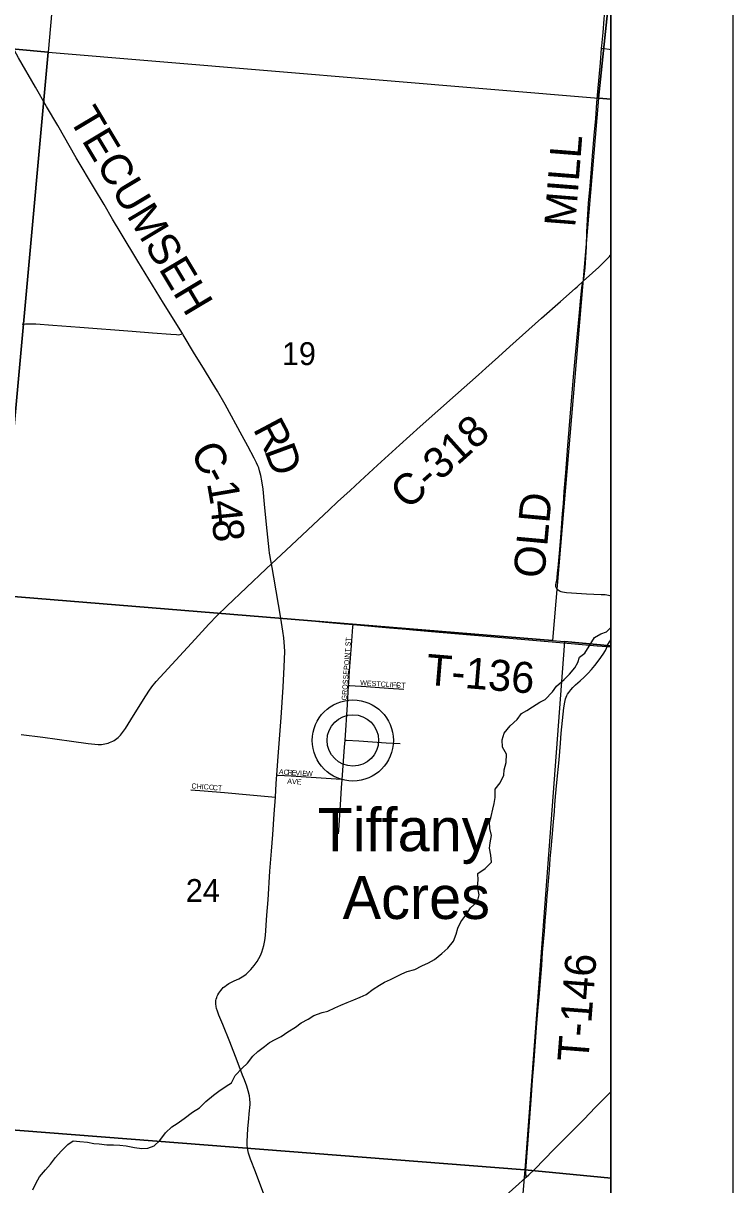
# Model space of a CAD drawing. Extents: x 0 to 680, y 0 to 440.
# Drawn here: x 268.17 to 288.52, y 241.87 to 275.19 of the extents above; entities that cross this region are included whole.
import ezdxf

# ---------------------------------------------------------------- set-up
doc = ezdxf.new("R2010")
doc.units = 0
for name, color, linetype in [('GM_X_Adjacent_County', 7, 'Continuous'), ('GM_X_County', 7, 'Continuous'), ('GM_X_County_Road', 7, 'Continuous'), ('GM_X_County_Road_Text', 7, 'Continuous'), ('GM_X_Minor_River', 7, 'Continuous'), ('GM_X_Section', 7, 'Continuous'), ('GM_X_Section_Text', 7, 'Continuous'), ('GM_X_Township', 7, 'Continuous'), ('GM_X_Township_Road', 7, 'Continuous'), ('GM_X_Township_Road_Text', 7, 'Continuous'), ('GM_X_Township_Subdivision', 7, 'Continuous'), ('GM_X_Township_Subdivision_Text', 7, 'Continuous'), ('GM_X_Unincorporated', 7, 'Continuous'), ('GM_X_Unincorporated_Location', 7, 'Continuous'), ('GM_X_Unincorporated_Text', 7, 'Continuous'), ('SH_Data', 7, 'Continuous'), ('SH_Text', 7, 'Continuous')]:
    doc.layers.add(name, color=color, linetype=linetype)

msp = doc.modelspace()

# ---------------------------------------------------------------- linework, layer by layer
at = {"layer": 'GM_X_Adjacent_County'}
msp.add_lwpolyline([(285.035, 209.752), (285.035, 415.359)], dxfattribs=at)
at = {"layer": 'GM_X_County'}
msp.add_lwpolyline([(285.035, 209.752), (285.035, 415.359)], dxfattribs=at)
at = {"layer": 'GM_X_County_Road'}
for points in [[(272.731, 266.289), (272.192, 267.165), (271.455, 268.368), (270.975, 269.157), (270.729, 269.576), (270.483, 269.996), (270.206, 270.454), (269.688, 271.334), (269.156, 272.263), (268.836, 272.808), (268.518, 273.354), (268.033, 274.197), (267.798, 274.623), (267.651, 274.875), (267.319, 275.413), (266.982, 275.948), (266.413, 276.854), (266.048, 277.429), (265.635, 278.088), (265.222, 278.748), (264.678, 279.612), (264.292, 280.231), (264.066, 280.594)], [(284.233, 267.792), (284.318, 267.868), (284.679, 268.194), (284.853, 268.363), (284.985, 268.504), (285.035, 268.564)], [(275.287, 259.682), (275.707, 260.072), (276.943, 261.236), (277.186, 261.461), (277.543, 261.791), (277.83, 262.053), (278.331, 262.512), (278.96, 263.087), (279.555, 263.621), (280.062, 264.075), (280.57, 264.524), (281.224, 265.105), (281.44, 265.301), (281.801, 265.626), (282.125, 265.92), (283.033, 266.728), (283.578, 267.213), (283.999, 267.585)], [(283.999, 267.585), (284.052, 267.631), (284.233, 267.792)], [(275.287, 259.682), (275.259, 259.828), (275.248, 259.895), (275.232, 259.988), (275.22, 260.086), (275.147, 260.812), (275.09, 261.393), (275.046, 261.829), (275.012, 262.07), (274.985, 262.214), (274.947, 262.356), (274.922, 262.436), (274.899, 262.495), (274.86, 262.585), (274.794, 262.717), (274.608, 263.058), (274.445, 263.356), (273.955, 264.252), (273.738, 264.633), (273.59, 264.884), (273.335, 265.298), (273.082, 265.713), (272.753, 266.254), (272.731, 266.289)], [(268.102, 254.793), (268.729, 254.714), (269.547, 254.601), (270.029, 254.533), (270.221, 254.509), (270.317, 254.503), (270.413, 254.506), (270.507, 254.518), (270.6, 254.541), (270.645, 254.557), (270.732, 254.597), (270.774, 254.62), (270.814, 254.645), (270.853, 254.673), (270.889, 254.703), (270.956, 254.771), (271.018, 254.846), (271.101, 254.964), (271.257, 255.209), (271.614, 255.79), (271.771, 256.036), (271.857, 256.155), (271.982, 256.305), (272.21, 256.558), (273.097, 257.525), (273.493, 257.955), (273.728, 258.201), (274.007, 258.472), (274.572, 259.007), (275.137, 259.543), (275.287, 259.682)], [(275.555, 258.125), (275.357, 259.298), (275.306, 259.576), (275.287, 259.682)], [(275.444, 253.628), (275.482, 254.155), (275.563, 255.272), (275.619, 256.146), (275.65, 256.73), (275.667, 257.168), (275.665, 257.315), (275.643, 257.558), (275.617, 257.752), (275.555, 258.125)], [(275.401, 252.99), (275.426, 253.379), (275.444, 253.628)], [(275.069, 241.603), (274.826, 242.24), (274.69, 242.603), (274.656, 242.692), (274.627, 242.782), (274.616, 242.829), (274.605, 242.875), (274.596, 242.92), (274.589, 243.016), (274.59, 243.111), (274.61, 243.477), (274.633, 243.778), (274.644, 243.91), (274.676, 244.176), (274.677, 244.226), (274.67, 244.324), (274.655, 244.421), (274.621, 244.563), (274.576, 244.701), (274.512, 244.884), (274.46, 245.019), (274.306, 245.428), (274.094, 245.973), (273.89, 246.467), (273.779, 246.737), (273.737, 246.849), (273.713, 246.928), (273.701, 246.985), (273.692, 247.059), (273.692, 247.11), (273.695, 247.154), (273.703, 247.199), (273.716, 247.243), (273.733, 247.286), (273.75, 247.324), (273.777, 247.37), (273.803, 247.407), (273.834, 247.445), (273.87, 247.491), (273.906, 247.527), (273.945, 247.561), (273.993, 247.597), (274.063, 247.642), (274.123, 247.676), (274.22, 247.72), (274.347, 247.782), (274.449, 247.841), (274.521, 247.886), (274.558, 247.915), (274.63, 247.98), (274.699, 248.05), (274.794, 248.162), (274.879, 248.282), (274.929, 248.366), (274.974, 248.454), (275.012, 248.545), (275.044, 248.638), (275.069, 248.733), (275.096, 248.877), (275.112, 249.023), (275.156, 249.605), (275.189, 250.042), (275.243, 250.867), (275.288, 251.441), (275.324, 251.923), (275.369, 252.504), (275.401, 252.99)], [(282.597, 242.091), (282.669, 242.157), (282.844, 242.325), (283.391, 242.88), (283.98, 243.479), (284.246, 243.744), (284.581, 244.097), (284.752, 244.27), (284.96, 244.473), (285.035, 244.546)], [(277.358, 238.767), (277.414, 238.789), (277.774, 238.937), (277.997, 239.036), (278.172, 239.123), (278.427, 239.265), (278.722, 239.435), (279.308, 239.783), (279.769, 240.053), (280.109, 240.242), (280.41, 240.401), (280.626, 240.514), (280.794, 240.612), (280.958, 240.718), (281.116, 240.832), (281.323, 240.989), (281.583, 241.207), (281.78, 241.373), (281.905, 241.481), (282.016, 241.574), (282.382, 241.895), (282.597, 242.091)]]:
    msp.add_lwpolyline(points, dxfattribs=at)
at = {"layer": 'GM_X_Minor_River'}
for points in [[(275.98, 246.398), (276.141, 246.514), (276.338, 246.619), (276.504, 246.724), (276.742, 246.81), (276.902, 246.855), (277.105, 246.948), (277.277, 247.028), (277.456, 247.097), (277.652, 247.178), (277.836, 247.253), (278.003, 247.334), (278.206, 247.486), (278.385, 247.602), (278.534, 247.683), (278.7, 247.758), (278.855, 247.84), (279.022, 247.927), (279.182, 247.99), (279.396, 248.052), (279.605, 248.151), (279.789, 248.243), (279.968, 248.336), (280.171, 248.506), (280.35, 248.664), (280.513, 248.863), (280.586, 249.058), (280.63, 249.23), (280.715, 249.412), (280.865, 249.606), (280.998, 249.818), (281.195, 249.994), (281.245, 250.189), (281.201, 250.433), (281.221, 250.61), (281.205, 250.806), (281.414, 250.946), (281.6, 251.122), (281.578, 251.324), (281.545, 251.526), (281.565, 251.686), (281.603, 251.893), (281.552, 252.089), (281.537, 252.273), (281.586, 252.439), (281.636, 252.646), (281.674, 252.805), (281.7, 252.983), (281.708, 253.22), (281.847, 253.402), (281.956, 253.626), (281.958, 253.78), (282.02, 253.981), (282.028, 254.224), (281.913, 254.428), (281.909, 254.635), (281.959, 254.83), (282.133, 255.042), (282.337, 255.223), (282.457, 255.394), (282.612, 255.481), (282.779, 255.585), (282.988, 255.719), (283.136, 255.795), (283.346, 256.017), (283.467, 256.176), (283.682, 256.363), (283.838, 256.516), (283.988, 256.698), (284.078, 256.851), (284.128, 257.004), (284.277, 257.121), (284.398, 257.327), (284.549, 257.575), (284.739, 257.673), (284.894, 257.731), (285.035, 257.869)], [(268.438, 241.727), (268.535, 241.927), (268.632, 242.104), (268.806, 242.304), (268.944, 242.462), (269.088, 242.656), (269.256, 242.838), (269.442, 243.031), (269.597, 243.136), (269.792, 243.116), (270.011, 243.09), (270.194, 243.058), (270.347, 243.044), (270.56, 243.018), (270.755, 243.015), (270.938, 243.007), (271.122, 242.993), (271.358, 242.937), (271.57, 242.91), (271.736, 242.926), (271.92, 242.989), (272.088, 243.147), (272.244, 243.359), (272.43, 243.535), (272.579, 243.628), (272.782, 243.774), (273.021, 243.96), (273.224, 244.083), (273.403, 244.258), (273.625, 244.445), (273.774, 244.556), (273.983, 244.702), (274.144, 244.801), (274.241, 245.007), (274.451, 245.218), (274.6, 245.359), (274.751, 245.559), (274.9, 245.699), (275.085, 245.839), (275.235, 245.95), (275.396, 246.037), (275.562, 246.13), (275.753, 246.258), (275.98, 246.398)]]:
    msp.add_lwpolyline(points, dxfattribs=at)
at = {"layer": 'GM_X_Section'}
for points in [[(255.254, 291.464), (270.277, 290.122), (268.882, 274.359), (253.475, 275.778)], [(285.035, 276.509), (285.035, 288.93), (270.277, 290.122), (268.882, 274.359), (284.665, 273.04)], [(285.035, 273.013), (285.035, 276.509), (284.665, 273.04)], [(253.475, 275.778), (268.882, 274.359), (267.461, 258.779), (252.099, 260.059), (251.886, 260.08)], [(268.882, 274.359), (284.665, 273.04), (283.345, 257.484), (267.645, 258.77), (267.461, 258.779)], [(285.035, 257.333), (285.035, 273.013), (284.665, 273.04), (283.345, 257.484), (283.694, 257.455)], [(267.645, 258.77), (283.345, 257.484), (283.694, 257.455), (282.559, 242.297), (266.586, 243.546)], [(285.035, 242.06), (285.035, 257.333), (283.694, 257.455), (282.559, 242.297)], [(266.586, 243.546), (282.559, 242.297), (281.195, 226.148), (265.2, 227.546)], [(285.035, 225.846), (285.035, 242.06), (282.559, 242.297), (281.195, 226.148)]]:
    msp.add_lwpolyline(points, close=True, dxfattribs=at)
at = {"layer": 'GM_X_Township'}
msp.add_lwpolyline([(285.035, 209.752), (285.035, 308.609)], dxfattribs=at)
at = {"layer": 'GM_X_Township_Road'}
for points in [[(284.757, 274.473), (284.762, 274.539), (284.799, 274.926), (284.834, 275.313), (284.864, 275.652), (284.953, 276.62), (284.988, 277.007), (285.035, 277.537)], [(284.233, 267.792), (284.238, 267.811), (284.247, 267.857), (284.257, 267.925), (284.283, 268.178), (284.302, 268.474), (284.322, 268.774), (284.338, 269.212), (284.356, 269.549), (284.386, 270.033), (284.43, 270.521), (284.497, 271.39), (284.548, 271.971), (284.59, 272.463), (284.624, 272.906), (284.652, 273.23), (284.722, 274.054), (284.757, 274.473)], [(284.182, 267.516), (284.182, 267.523), (284.201, 267.668), (284.211, 267.716), (284.233, 267.792)], [(285.035, 258.761), (285.002, 258.77), (284.956, 258.781), (284.912, 258.787), (284.862, 258.793), (284.749, 258.799), (284.329, 258.816), (283.746, 258.857), (283.694, 258.862), (283.64, 258.87), (283.6, 258.881), (283.571, 258.893), (283.538, 258.911), (283.515, 258.926), (283.494, 258.945), (283.474, 258.967), (283.463, 258.984), (283.452, 259.006), (283.447, 259.027), (283.443, 259.055), (283.446, 259.084), (283.456, 259.135), (283.469, 259.209), (283.48, 259.281), (283.497, 259.422), (283.511, 259.571), (283.545, 259.995), (283.584, 260.449), (283.606, 260.709), (283.639, 261.128), (283.663, 261.418), (283.686, 261.76), (283.727, 262.292), (283.792, 263.067), (283.859, 263.889), (283.956, 265.05), (283.993, 265.474), (284.06, 266.186), (284.114, 266.789), (284.166, 267.329), (284.182, 267.516)], [(268.137, 266.557), (268.235, 266.568), (268.333, 266.572), (268.528, 266.565), (269.013, 266.53), (269.788, 266.473), (271.29, 266.358), (271.871, 266.314), (272.404, 266.275), (272.566, 266.261), (272.614, 266.258), (272.655, 266.263), (272.692, 266.275), (272.731, 266.289)], [(275.555, 258.125), (275.679, 258.115), (276.356, 258.059), (276.838, 258.014), (277.368, 257.964), (277.628, 257.941)], [(277.628, 257.941), (278.671, 257.849), (279.15, 257.808), (279.339, 257.793), (280.098, 257.726), (281.448, 257.613), (283.562, 257.427), (284.626, 257.333), (284.914, 257.31)], [(282.597, 242.091), (282.593, 242.131), (282.586, 242.203), (282.586, 242.297), (282.591, 242.404), (282.686, 243.665), (282.734, 244.295), (282.775, 244.877), (282.81, 245.313), (282.838, 245.701), (282.894, 246.382), (282.942, 246.962), (282.977, 247.362), (283.041, 248.168), (283.065, 248.535), (283.089, 248.838), (283.115, 249.132), (283.141, 249.446), (283.164, 249.76), (283.195, 250.156), (283.212, 250.348), (283.231, 250.586), (283.26, 250.908), (283.283, 251.222), (283.313, 251.512), (283.342, 251.83), (283.379, 252.286), (283.405, 252.576), (283.42, 252.769), (283.439, 253.013), (283.474, 253.409), (283.536, 254.066), (283.58, 254.542), (283.599, 254.823), (283.634, 255.19), (283.671, 255.555), (283.699, 255.72), (283.723, 255.816), (283.739, 255.862), (283.758, 255.908), (283.781, 255.948), (283.813, 255.998), (283.876, 256.072), (283.934, 256.141), (284.012, 256.214), (284.138, 256.329), (284.255, 256.437), (284.371, 256.552), (284.467, 256.658), (284.564, 256.772), (284.683, 256.93), (284.798, 257.09), (284.867, 257.198), (284.897, 257.27), (284.914, 257.31)], [(284.914, 257.31), (284.929, 257.35), (284.953, 257.397), (284.984, 257.449), (285.027, 257.521), (285.035, 257.533)], [(284.914, 257.31), (285.012, 257.302), (285.035, 257.3)]]:
    msp.add_lwpolyline(points, dxfattribs=at)
at = {"layer": 'GM_X_Township_Subdivision'}
for points in [[(284.757, 274.473), (284.829, 274.466), (284.973, 274.451), (285.035, 274.443)], [(277.5, 256.198), (277.505, 256.269), (277.528, 256.611), (277.58, 257.339), (277.622, 257.873), (277.628, 257.941)], [(277.397, 254.631), (277.466, 255.639), (277.5, 256.198)], [(277.5, 256.198), (277.539, 256.196), (278.008, 256.165), (278.645, 256.12), (279.085, 256.085)], [(277.317, 253.501), (277.384, 254.425), (277.397, 254.631)], [(277.397, 254.631), (277.441, 254.628), (277.792, 254.606), (278.576, 254.553), (278.977, 254.526)], [(275.444, 253.628), (275.473, 253.626), (275.85, 253.6), (276.282, 253.573), (277.282, 253.504), (277.317, 253.501)], [(277.207, 251.942), (277.218, 252.045), (277.266, 252.774), (277.299, 253.26), (277.317, 253.501)], [(272.977, 253.205), (273.358, 253.172), (273.938, 253.123), (274.664, 253.059), (275.293, 253.001), (275.401, 252.99)]]:
    msp.add_lwpolyline(points, dxfattribs=at)
at = {"layer": 'GM_X_Unincorporated'}
for radius in [1.165, 0.738]:
    msp.add_circle((277.622, 254.618), radius, dxfattribs=at)
at = {"layer": 'GM_X_Unincorporated_Location'}
msp.add_line((277.622, 254.618), (277.622, 254.618), dxfattribs=at)
at = {"layer": 'SH_Data'}
for p, q in [((288.52, 418.859), (288.52, 173.859)), ((285.02, 415.359), (285.02, 177.359))]:
    msp.add_line(p, q, dxfattribs=at)
at = {"layer": 'SH_Text'}
for points in [[(47.02, 415.359), (285.02, 415.359), (285.02, 177.359), (47.02, 177.359)], [(285.019, 415.359), (47.02, 415.359), (47.02, 177.359), (285.019, 177.359)]]:
    msp.add_lwpolyline(points, close=True, dxfattribs=at)

# ---------------------------------------------------------------- texts
at = {"layer": 'GM_X_County_Road_Text'}
for s, height, rotation, p in [('TECUMSEH', 0.8894, 300.9211, (269.455, 272.459)), ('C-318', 0.8894, 41.9057, (279.196, 261.209)), ('R', 0.889, 297.9607, (274.742, 263.555)), ('C', 0.889, 298.2532, (272.94, 262.896)), ('D', 0.889, 290.2461, (275.071, 262.938)), ('-', 0.889, 298.276, (273.286, 262.252)), ('1', 0.889, 279.7682, (273.434, 262.002)), ('4', 0.889, 275.8124, (273.525, 261.478)), ('8', 0.889, 275.6345, (273.581, 260.934))]:
    msp.add_text(s, height=height, rotation=rotation, dxfattribs=at).set_placement(p)
at = {"layer": 'GM_X_Section_Text'}
for s, p in [('19', (275.587, 265.387)), ('24', (272.829, 249.986))]:
    msp.add_text(s, height=0.6552, rotation=0, dxfattribs=at).set_placement(p)
at = {"layer": 'GM_X_Township_Road_Text'}
for s, rotation, p in [('MILL', 85.5152, (283.998, 269.324)), ('OLD', 84.7464, (283.111, 259.251)), ('T-136', 355.2365, (279.698, 256.217)), ('T-146', 85.5155, (284.373, 245.375))]:
    msp.add_text(s, height=0.8894, rotation=rotation, dxfattribs=at).set_placement(p)
at = {"layer": 'GM_X_Township_Subdivision_Text'}
for s, height, rotation, p in [('GROSSEPOINT ST', 0.14823, 85.9878, (277.444, 255.761)), ('WESTCLIFF', 0.1482, 356.2357, (277.826, 256.204)), ('CT', 0.1482, 356.8161, (278.857, 256.139)), ('A', 0.148, 353.0105, (275.493, 253.655)), ('C', 0.148, 356.3613, (275.632, 253.638)), ('R', 0.148, 356.3297, (275.749, 253.63)), ('E', 0.148, 356.3231, (275.866, 253.623)), ('V', 0.148, 356.3448, (275.97, 253.616)), ('I', 0.148, 356.3255, (276.101, 253.608)), ('E', 0.148, 356.7969, (276.167, 253.603)), ('W', 0.148, 359.3804, (276.279, 253.597)), ('CHICO', 0.1482, 356.009, (272.987, 253.243)), ('CT', 0.1482, 356.8161, (273.6, 253.191)), ('AVE', 0.1482, 356.0569, (275.735, 253.38))]:
    msp.add_text(s, height=height, rotation=rotation, dxfattribs=at).set_placement(p)
at = {"layer": 'GM_X_Unincorporated_Text'}
for s, p in [('Tiffany', (276.611, 251.441)), ('Acres', (277.329, 249.497))]:
    msp.add_text(s, height=1.2362, rotation=0, dxfattribs=at).set_placement(p)

doc.saveas('drawing.dxf')
